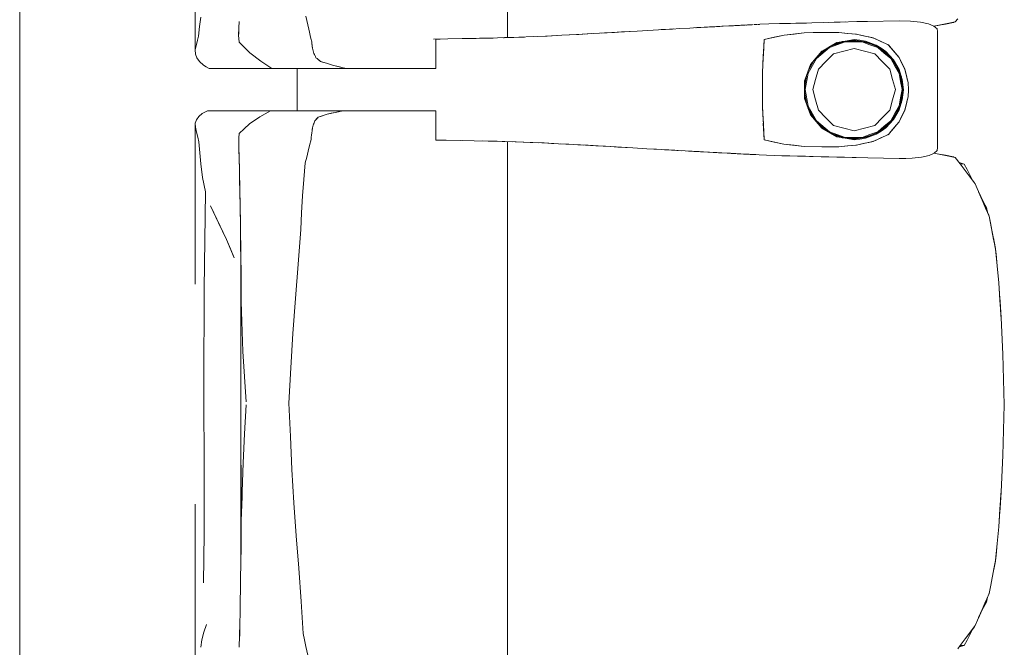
# Model space of a CAD drawing. Header units: millimetres. Extents: x -261 to 187, y -214 to 106.
# Tile 1013 of 1056: x -195.961 to -195.022, y 8.604 to 9.203. Entities that reach past the tile are written whole.
import ezdxf

# ---------------------------------------------------------------- set-up
doc = ezdxf.new("R2010")
doc.units = ezdxf.units.MM
doc.header["$LTSCALE"] = 0.005
doc.header["$MEASUREMENT"] = 0
doc.layers.add('IFC-Elemento de mobília-Contorno', color=9, linetype='Continuous', lineweight=5)
doc.layers.add('IFC-Laje-Contorno', color=9, linetype='Continuous', lineweight=5)

msp = doc.modelspace()

# ---------------------------------------------------------------- linework, layer by layer
at = {"layer": 'IFC-Elemento de mobília-Contorno', "lineweight": 5}
for p, q in [((-195.79342, 9.34193), (-195.79334, 9.17431)), ((-195.49556, 9.18591), (-195.49555, 9.22799)), ((-195.78918, 9.19636), (-195.78815, 9.20546)), ((-195.68781, 9.20631), (-195.68514, 9.19398)), ((-195.79021, 9.18726), (-195.78918, 9.19636)), ((-195.75192, 9.18824), (-195.75169, 9.19473)), ((-195.7519, 9.18948), (-195.75161, 9.19747)), ((-195.75169, 9.19473), (-195.75147, 9.2012)), ((-195.75161, 9.19747), (-195.75155, 9.19907)), ((-195.3315, 9.19443), (-195.32152, 9.19499)), ((-195.32152, 9.19499), (-195.3182, 9.19518)), ((-195.3182, 9.19518), (-195.29449, 9.19646)), ((-195.31628, 9.19528), (-195.31296, 9.19546)), ((-195.31506, 9.19535), (-195.31296, 9.19546)), ((-195.31481, 9.19536), (-195.31142, 9.19554)), ((-195.31432, 9.19539), (-195.31296, 9.19546)), ((-195.31296, 9.19546), (-195.30226, 9.19604)), ((-195.31296, 9.19546), (-195.31104, 9.19556)), ((-195.31142, 9.19554), (-195.30296, 9.196)), ((-195.31142, 9.19554), (-195.30804, 9.19573)), ((-195.30804, 9.19573), (-195.30296, 9.196)), ((-195.30804, 9.19573), (-195.30634, 9.19582)), ((-195.30804, 9.19573), (-195.30702, 9.19578)), ((-195.30634, 9.19582), (-195.30465, 9.19591)), ((-195.30465, 9.19591), (-195.30296, 9.196)), ((-195.30296, 9.196), (-195.29788, 9.19628)), ((-195.30296, 9.196), (-195.30127, 9.1961)), ((-195.30127, 9.1961), (-195.29788, 9.19628)), ((-195.29788, 9.19628), (-195.29449, 9.19646)), ((-195.29788, 9.19628), (-195.29619, 9.19637)), ((-195.29619, 9.19637), (-195.2928, 9.19655)), ((-195.29449, 9.19646), (-195.29111, 9.19665)), ((-195.29111, 9.19665), (-195.28974, 9.19672)), ((-195.28974, 9.19672), (-195.28425, 9.19701)), ((-195.28425, 9.19701), (-195.27877, 9.1973)), ((-195.28425, 9.19701), (-195.28151, 9.19715)), ((-195.28425, 9.19701), (-195.28288, 9.19708)), ((-195.2829, 9.19708), (-195.28186, 9.19714)), ((-195.28288, 9.19708), (-195.28151, 9.19715)), ((-195.28288, 9.19708), (-195.28186, 9.19714)), ((-195.28186, 9.19714), (-195.27978, 9.19725)), ((-195.28151, 9.19715), (-195.28014, 9.19723)), ((-195.28014, 9.19723), (-195.27877, 9.1973)), ((-195.27978, 9.19725), (-195.27772, 9.19736)), ((-195.27877, 9.1973), (-195.27601, 9.19745)), ((-195.27877, 9.1973), (-195.2774, 9.19737)), ((-195.27875, 9.1973), (-195.27772, 9.19736)), ((-195.27772, 9.19736), (-195.27601, 9.19745)), ((-195.27772, 9.19736), (-195.27604, 9.19745)), ((-195.27772, 9.19736), (-195.27603, 9.19745)), ((-195.2774, 9.19737), (-195.2726, 9.19763)), ((-195.2774, 9.19737), (-195.27328, 9.19759)), ((-195.2774, 9.19737), (-195.27601, 9.19745)), ((-195.27604, 9.19745), (-195.27466, 9.19752)), ((-195.27466, 9.19752), (-195.27328, 9.19759)), ((-195.27466, 9.19752), (-195.27417, 9.19754)), ((-195.2726, 9.19763), (-195.26917, 9.19781)), ((-195.27054, 9.19773), (-195.26917, 9.19781)), ((-195.26986, 9.19777), (-195.26917, 9.19781)), ((-195.26917, 9.19781), (-195.26242, 9.19815)), ((-195.26827, 9.19785), (-195.26737, 9.1979)), ((-195.26737, 9.1979), (-195.26647, 9.19794)), ((-195.26647, 9.19794), (-195.26557, 9.19799)), ((-195.26557, 9.19799), (-195.26467, 9.19804)), ((-195.26467, 9.19804), (-195.26377, 9.19809)), ((-195.26377, 9.19809), (-195.26287, 9.19813)), ((-195.26287, 9.19813), (-195.26242, 9.19815)), ((-195.26242, 9.19815), (-195.26197, 9.19818)), ((-195.26197, 9.19818), (-195.26107, 9.19822)), ((-195.26017, 9.19827), (-195.25792, 9.19838)), ((-195.26017, 9.19827), (-195.25837, 9.19837)), ((-195.26017, 9.19827), (-195.25927, 9.19832)), ((-195.26017, 9.19827), (-195.25972, 9.19829)), ((-195.25972, 9.19829), (-195.25927, 9.19832)), ((-195.25927, 9.19832), (-195.25792, 9.19838)), ((-195.25792, 9.19838), (-195.25766, 9.1984)), ((-195.25766, 9.1984), (-195.25747, 9.19841)), ((-195.25657, 9.19846), (-195.25477, 9.19855)), ((-195.25657, 9.19846), (-195.25522, 9.19853)), ((-195.25657, 9.19846), (-195.25612, 9.19848)), ((-195.25477, 9.19855), (-195.24615, 9.19899)), ((-195.24615, 9.19899), (-195.23592, 9.19922)), ((-195.23592, 9.19922), (-195.2257, 9.19945)), ((-195.2257, 9.19945), (-195.21036, 9.19978)), ((-195.2257, 9.19945), (-195.22058, 9.19956)), ((-195.22058, 9.19956), (-195.21036, 9.19978)), ((-195.22058, 9.19956), (-195.21547, 9.19967)), ((-195.21036, 9.19978), (-195.20524, 9.1999)), ((-195.20524, 9.1999), (-195.19451, 9.20019)), ((-195.19451, 9.20019), (-195.1783, 9.20064)), ((-195.18915, 9.20034), (-195.17834, 9.20064)), ((-195.18915, 9.20034), (-195.18378, 9.20049)), ((-195.18378, 9.20049), (-195.17305, 9.20079)), ((-195.17842, 9.20064), (-195.16232, 9.20109)), ((-195.17842, 9.20064), (-195.17305, 9.20079)), ((-195.16232, 9.20109), (-195.1522, 9.20131)), ((-195.1522, 9.20131), (-195.12182, 9.20199)), ((-195.12182, 9.20199), (-195.11101, 9.20164)), ((-195.11101, 9.20164), (-195.10158, 9.20066)), ((-195.10158, 9.20066), (-195.09402, 9.19905)), ((-195.09402, 9.19905), (-195.08869, 9.19688)), ((-195.08869, 9.19688), (-195.08405, 9.19776)), ((-195.08869, 9.19688), (-195.08579, 9.1943)), ((-195.08861, 9.1968), (-195.06992, 9.20014)), ((-195.08861, 9.1968), (-195.08559, 9.19734)), ((-195.08559, 9.19734), (-195.07776, 9.19874)), ((-195.08405, 9.19776), (-195.0762, 9.19927)), ((-195.07776, 9.19874), (-195.06992, 9.20014)), ((-195.0762, 9.19927), (-195.06835, 9.20077)), ((-195.06992, 9.20014), (-195.06961, 9.20053)), ((-195.06992, 9.20014), (-195.06963, 9.20052)), ((-195.06835, 9.20077), (-195.06599, 9.20393)), ((-195.79125, 9.18333), (-195.79021, 9.18726)), ((-195.75192, 9.18824), (-195.75134, 9.18153)), ((-195.7519, 9.18948), (-195.75188, 9.18921)), ((-195.68514, 9.19398), (-195.68441, 9.19095)), ((-195.68441, 9.19095), (-195.68367, 9.18792)), ((-195.68367, 9.18792), (-195.68294, 9.18488)), ((-195.5321, 9.18504), (-195.52214, 9.18524)), ((-195.52524, 9.18517), (-195.51171, 9.18543)), ((-195.52214, 9.18524), (-195.50917, 9.1855)), ((-195.51171, 9.18543), (-195.49821, 9.18582)), ((-195.49971, 9.18578), (-195.4792, 9.18645)), ((-195.4997, 9.18578), (-195.49094, 9.18607)), ((-195.49903, 9.1858), (-195.49874, 9.18581)), ((-195.49874, 9.18581), (-195.49094, 9.18607)), ((-195.49821, 9.18582), (-195.48472, 9.18622)), ((-195.49094, 9.18607), (-195.4792, 9.18645)), ((-195.49094, 9.18607), (-195.48314, 9.18632)), ((-195.48472, 9.18622), (-195.47115, 9.1868)), ((-195.48314, 9.18632), (-195.47932, 9.18645)), ((-195.47115, 9.1868), (-195.45759, 9.18737)), ((-195.46717, 9.18697), (-195.45935, 9.18733)), ((-195.46716, 9.18697), (-195.45935, 9.18733)), ((-195.45935, 9.18733), (-195.44826, 9.18786)), ((-195.45759, 9.18737), (-195.44361, 9.1881)), ((-195.44361, 9.1881), (-195.42964, 9.18883)), ((-195.43611, 9.18849), (-195.42736, 9.18897)), ((-195.42964, 9.18883), (-195.40786, 9.19006)), ((-195.42736, 9.18897), (-195.41936, 9.18941)), ((-195.42238, 9.18924), (-195.41512, 9.18965)), ((-195.41936, 9.18941), (-195.41512, 9.18965)), ((-195.40786, 9.19006), (-195.4006, 9.19047)), ((-195.40786, 9.19006), (-195.40312, 9.19033)), ((-195.40543, 9.1902), (-195.39489, 9.19081)), ((-195.40312, 9.19033), (-195.39489, 9.19081)), ((-195.4006, 9.19047), (-195.38626, 9.1913)), ((-195.4006, 9.19047), (-195.39343, 9.19088)), ((-195.39489, 9.19081), (-195.37842, 9.19176)), ((-195.39489, 9.19081), (-195.38665, 9.19128)), ((-195.39343, 9.19088), (-195.38626, 9.1913)), ((-195.38665, 9.19128), (-195.37842, 9.19176)), ((-195.38626, 9.1913), (-195.37909, 9.19172)), ((-195.37909, 9.19172), (-195.37193, 9.19214)), ((-195.37842, 9.19176), (-195.37193, 9.19214)), ((-195.37193, 9.19214), (-195.35159, 9.1933)), ((-195.35159, 9.1933), (-195.34481, 9.19369)), ((-195.349, 9.19345), (-195.34553, 9.19365)), ((-195.34688, 9.19357), (-195.34553, 9.19365)), ((-195.34553, 9.19365), (-195.33676, 9.19414)), ((-195.34553, 9.19365), (-195.33816, 9.19406)), ((-195.34481, 9.19369), (-195.33816, 9.19406)), ((-195.33816, 9.19406), (-195.3315, 9.19443)), ((-195.25054, 9.18421), (-195.23172, 9.18828)), ((-195.25054, 9.18421), (-195.24113, 9.18625)), ((-195.24113, 9.18625), (-195.23172, 9.18828)), ((-195.23172, 9.18828), (-195.21242, 9.19034)), ((-195.23172, 9.18828), (-195.22207, 9.18931)), ((-195.22207, 9.18931), (-195.21242, 9.19034)), ((-195.21242, 9.19034), (-195.19532, 9.19088)), ((-195.21242, 9.19034), (-195.20401, 9.19061)), ((-195.20401, 9.19061), (-195.19559, 9.19088)), ((-195.19564, 9.19088), (-195.18754, 9.19075)), ((-195.19559, 9.19088), (-195.19554, 9.19088)), ((-195.19532, 9.19088), (-195.1794, 9.19061)), ((-195.18754, 9.19075), (-195.17948, 9.19061)), ((-195.17948, 9.19061), (-195.17119, 9.18987)), ((-195.1794, 9.19061), (-195.17102, 9.18985)), ((-195.17119, 9.18987), (-195.1629, 9.18913)), ((-195.17102, 9.18985), (-195.16683, 9.18948)), ((-195.16683, 9.18948), (-195.16264, 9.18909)), ((-195.16345, 9.18918), (-195.16264, 9.18909)), ((-195.1629, 9.18913), (-195.14692, 9.18574)), ((-195.16264, 9.18909), (-195.15867, 9.18824)), ((-195.15867, 9.18824), (-195.15468, 9.18739)), ((-195.15471, 9.1874), (-195.15073, 9.18655)), ((-195.15073, 9.18655), (-195.14676, 9.18569)), ((-195.14722, 9.18581), (-195.14676, 9.18569)), ((-195.14692, 9.18574), (-195.1397, 9.1824)), ((-195.14676, 9.18569), (-195.14311, 9.18398)), ((-195.08579, 9.1943), (-195.0854, 9.19155)), ((-195.08542, 9.08096), (-195.0854, 9.19155)), ((-195.79334, 9.17431), (-195.79229, 9.17939)), ((-195.79229, 9.17939), (-195.79125, 9.18333)), ((-195.75134, 9.18153), (-195.7463, 9.17639)), ((-195.7463, 9.17639), (-195.74125, 9.17126)), ((-195.68294, 9.18488), (-195.68221, 9.18185)), ((-195.68221, 9.18185), (-195.68204, 9.18036)), ((-195.68204, 9.18036), (-195.68187, 9.17886)), ((-195.68204, 9.18036), (-195.68154, 9.17588)), ((-195.68187, 9.17886), (-195.6817, 9.17737)), ((-195.6817, 9.17737), (-195.68154, 9.17588)), ((-195.68154, 9.17588), (-195.6812, 9.17462)), ((-195.56619, 9.18451), (-195.53876, 9.18491)), ((-195.56375, 9.18431), (-195.56157, 9.18431)), ((-195.56375, 9.16951), (-195.56375, 9.18431)), ((-195.56157, 9.18431), (-195.55958, 9.18431)), ((-195.53876, 9.18491), (-195.52524, 9.18517)), ((-195.25193, 9.16023), (-195.25054, 9.18421)), ((-195.25193, 9.16023), (-195.251, 9.17622)), ((-195.25147, 9.16822), (-195.251, 9.17622)), ((-195.251, 9.17622), (-195.25054, 9.18421)), ((-195.20074, 9.16602), (-195.18842, 9.17632)), ((-195.19639, 9.17165), (-195.18792, 9.17742)), ((-195.19573, 9.17296), (-195.18849, 9.17709)), ((-195.18849, 9.17709), (-195.18125, 9.18122)), ((-195.18842, 9.17632), (-195.17334, 9.18179)), ((-195.18806, 9.17732), (-195.1745, 9.18224)), ((-195.18641, 9.17828), (-195.17622, 9.18205)), ((-195.18125, 9.18122), (-195.17306, 9.1826)), ((-195.17622, 9.18205), (-195.16486, 9.18332)), ((-195.17334, 9.18179), (-195.15732, 9.18179)), ((-195.17306, 9.1826), (-195.16486, 9.18398)), ((-195.17123, 9.18261), (-195.15981, 9.1826)), ((-195.16486, 9.18398), (-195.15943, 9.1833)), ((-195.16486, 9.18332), (-195.15277, 9.18161)), ((-195.15943, 9.1833), (-195.154, 9.18262)), ((-195.15732, 9.18179), (-195.14978, 9.17905)), ((-195.15551, 9.182), (-195.14951, 9.17982)), ((-195.154, 9.18262), (-195.14887, 9.18071)), ((-195.15277, 9.18161), (-195.14152, 9.17685)), ((-195.14978, 9.17905), (-195.14225, 9.17631)), ((-195.14951, 9.17982), (-195.14259, 9.1773)), ((-195.14887, 9.18071), (-195.14375, 9.1788)), ((-195.14375, 9.1788), (-195.1392, 9.17577)), ((-195.14311, 9.18398), (-195.13947, 9.18227)), ((-195.14225, 9.17631), (-195.13608, 9.17116)), ((-195.14173, 9.17694), (-195.13557, 9.17178)), ((-195.14152, 9.17685), (-195.13187, 9.16935)), ((-195.1397, 9.1824), (-195.13248, 9.17906)), ((-195.13947, 9.18227), (-195.13219, 9.17886)), ((-195.13278, 9.1792), (-195.13219, 9.17886)), ((-195.13248, 9.17906), (-195.12981, 9.17601)), ((-195.13219, 9.17886), (-195.1296, 9.17585)), ((-195.12981, 9.17601), (-195.12182, 9.16685)), ((-195.1296, 9.17585), (-195.12701, 9.17285)), ((-195.79334, 9.17431), (-195.79319, 9.17021)), ((-195.79319, 9.17021), (-195.79182, 9.16648)), ((-195.79182, 9.16648), (-195.78933, 9.16293)), ((-195.74125, 9.17126), (-195.73071, 9.16342)), ((-195.6812, 9.17462), (-195.68051, 9.1721)), ((-195.68051, 9.1721), (-195.68017, 9.17085)), ((-195.68017, 9.17085), (-195.67968, 9.16982)), ((-195.67968, 9.16982), (-195.6792, 9.16879)), ((-195.67968, 9.16982), (-195.67871, 9.16776)), ((-195.67871, 9.16776), (-195.67822, 9.16674)), ((-195.67822, 9.16674), (-195.67711, 9.16584)), ((-195.56375, 9.15626), (-195.56375, 9.16951)), ((-195.25193, 9.16023), (-195.25147, 9.16822)), ((-195.25147, 9.16822), (-195.25146, 9.16826)), ((-195.20647, 9.16023), (-195.19573, 9.17296)), ((-195.20401, 9.16313), (-195.19639, 9.17165)), ((-195.19966, 9.16799), (-195.19046, 9.17569)), ((-195.19174, 9.16309), (-195.18454, 9.1703)), ((-195.18454, 9.1703), (-195.1747, 9.17293)), ((-195.1747, 9.17293), (-195.16486, 9.17557)), ((-195.16486, 9.17557), (-195.15503, 9.17293)), ((-195.15503, 9.17293), (-195.14519, 9.1703)), ((-195.14519, 9.1703), (-195.13799, 9.16309)), ((-195.1392, 9.17577), (-195.13466, 9.17274)), ((-195.13608, 9.17116), (-195.12992, 9.166)), ((-195.13557, 9.17178), (-195.13046, 9.16751)), ((-195.13466, 9.17274), (-195.12722, 9.16477)), ((-195.13187, 9.16935), (-195.12447, 9.15963)), ((-195.12701, 9.17285), (-195.12441, 9.16985)), ((-195.12441, 9.16985), (-195.12182, 9.16685)), ((-195.12182, 9.16685), (-195.12047, 9.16403)), ((-195.12182, 9.16685), (-195.12052, 9.16416)), ((-195.78933, 9.16293), (-195.78549, 9.15953)), ((-195.78549, 9.15953), (-195.78284, 9.1579)), ((-195.78284, 9.1579), (-195.78017, 9.15626)), ((-195.73071, 9.16342), (-195.7202, 9.15626)), ((-195.67711, 9.16584), (-195.676, 9.16494)), ((-195.676, 9.16494), (-195.6749, 9.16404)), ((-195.676, 9.16494), (-195.67379, 9.16315)), ((-195.6749, 9.16404), (-195.67379, 9.16315)), ((-195.67379, 9.16315), (-195.67094, 9.16227)), ((-195.67379, 9.16315), (-195.66809, 9.16139)), ((-195.66809, 9.16139), (-195.66524, 9.16051)), ((-195.66524, 9.16051), (-195.66239, 9.15963)), ((-195.66239, 9.15963), (-195.65225, 9.1571)), ((-195.66239, 9.15963), (-195.65563, 9.15794)), ((-195.65563, 9.15794), (-195.65225, 9.1571)), ((-195.65225, 9.1571), (-195.64887, 9.15626)), ((-195.25239, 9.15223), (-195.25193, 9.16023)), ((-195.20934, 9.15239), (-195.20647, 9.16023)), ((-195.20892, 9.15354), (-195.20218, 9.16517)), ((-195.2088, 9.15208), (-195.20074, 9.16602)), ((-195.20855, 9.15455), (-195.20398, 9.16319)), ((-195.19894, 9.15589), (-195.19174, 9.16309)), ((-195.13799, 9.16309), (-195.13079, 9.15589)), ((-195.12992, 9.166), (-195.1259, 9.15904)), ((-195.12795, 9.16419), (-195.1252, 9.15945)), ((-195.12722, 9.16477), (-195.12182, 9.15537)), ((-195.1259, 9.15904), (-195.12187, 9.15208)), ((-195.1252, 9.15945), (-195.12243, 9.15466)), ((-195.12447, 9.15963), (-195.11983, 9.14833)), ((-195.12052, 9.16416), (-195.11921, 9.16146)), ((-195.12047, 9.16403), (-195.11641, 9.15555)), ((-195.12047, 9.16403), (-195.11912, 9.1612)), ((-195.11921, 9.16146), (-195.11791, 9.15877)), ((-195.11912, 9.1612), (-195.11776, 9.15838)), ((-195.11791, 9.15877), (-195.11661, 9.15608)), ((-195.11776, 9.15838), (-195.11641, 9.15555)), ((-195.78017, 9.15626), (-195.7202, 9.15626)), ((-195.7202, 9.15626), (-195.67893, 9.15626)), ((-195.69598, 9.11618), (-195.69598, 9.15626)), ((-195.67893, 9.15626), (-195.64887, 9.15626)), ((-195.64887, 9.15626), (-195.64689, 9.15626)), ((-195.64689, 9.15626), (-195.64494, 9.15626)), ((-195.64494, 9.15626), (-195.643, 9.15626)), ((-195.643, 9.15626), (-195.64108, 9.15626)), ((-195.64108, 9.15626), (-195.63917, 9.15626)), ((-195.63917, 9.15626), (-195.63725, 9.15626)), ((-195.63725, 9.15626), (-195.63531, 9.15626)), ((-195.63531, 9.15626), (-195.63336, 9.15626)), ((-195.63336, 9.15626), (-195.63138, 9.15626)), ((-195.63138, 9.15626), (-195.62937, 9.15626)), ((-195.62937, 9.15626), (-195.62732, 9.15626)), ((-195.62732, 9.15626), (-195.62521, 9.15626)), ((-195.62521, 9.15626), (-195.62305, 9.15626)), ((-195.62305, 9.15626), (-195.62087, 9.15626)), ((-195.62087, 9.15626), (-195.61867, 9.15626)), ((-195.61867, 9.15626), (-195.61649, 9.15626)), ((-195.61649, 9.15626), (-195.61433, 9.15626)), ((-195.61433, 9.15626), (-195.61223, 9.15626)), ((-195.61223, 9.15626), (-195.6102, 9.15626)), ((-195.6102, 9.15626), (-195.60825, 9.15626)), ((-195.60825, 9.15626), (-195.60642, 9.15626)), ((-195.60642, 9.15626), (-195.60469, 9.15626)), ((-195.60469, 9.15626), (-195.60303, 9.15626)), ((-195.60303, 9.15626), (-195.60141, 9.15626)), ((-195.60141, 9.15626), (-195.59979, 9.15626)), ((-195.59979, 9.15626), (-195.59814, 9.15626)), ((-195.59814, 9.15626), (-195.59642, 9.15626)), ((-195.59642, 9.15626), (-195.59461, 9.15626)), ((-195.59461, 9.15626), (-195.59266, 9.15626)), ((-195.59266, 9.15626), (-195.59059, 9.15626)), ((-195.59059, 9.15626), (-195.5884, 9.15626)), ((-195.5884, 9.15626), (-195.58612, 9.15626)), ((-195.58612, 9.15626), (-195.58374, 9.15626)), ((-195.58374, 9.15626), (-195.58129, 9.15626)), ((-195.58129, 9.15626), (-195.57878, 9.15626)), ((-195.57878, 9.15626), (-195.57622, 9.15626)), ((-195.57622, 9.15626), (-195.57364, 9.15626)), ((-195.57364, 9.15626), (-195.57106, 9.15626)), ((-195.57106, 9.15626), (-195.56853, 9.15626)), ((-195.56853, 9.15626), (-195.56608, 9.15626)), ((-195.56608, 9.15626), (-195.56375, 9.15626)), ((-195.25239, 9.13622), (-195.25239, 9.15223)), ((-195.2122, 9.14455), (-195.20934, 9.15239)), ((-195.2121, 9.13816), (-195.20983, 9.15104)), ((-195.2121, 9.14193), (-195.20988, 9.1509)), ((-195.21161, 9.13622), (-195.2088, 9.15208)), ((-195.20158, 9.14606), (-195.19894, 9.15589)), ((-195.13079, 9.15589), (-195.12815, 9.14606)), ((-195.12187, 9.15208), (-195.12047, 9.14415)), ((-195.12182, 9.15537), (-195.11889, 9.14601)), ((-195.12081, 9.15073), (-195.11967, 9.14429)), ((-195.11983, 9.14833), (-195.11824, 9.13622)), ((-195.11661, 9.15608), (-195.11502, 9.1496)), ((-195.11641, 9.15555), (-195.11492, 9.14933)), ((-195.1152, 9.15031), (-195.11492, 9.14933)), ((-195.11502, 9.1496), (-195.11423, 9.14635)), ((-195.115, 9.14959), (-195.1145, 9.14751)), ((-195.11492, 9.14933), (-195.11344, 9.14311)), ((-195.2122, 9.14455), (-195.2122, 9.12787)), ((-195.2121, 9.13051), (-195.2121, 9.14193)), ((-195.20421, 9.13622), (-195.20158, 9.14606)), ((-195.12815, 9.14606), (-195.12552, 9.13622)), ((-195.12047, 9.14415), (-195.11907, 9.13622)), ((-195.11967, 9.14429), (-195.11825, 9.13622)), ((-195.11889, 9.14601), (-195.11789, 9.13621)), ((-195.1145, 9.14751), (-195.11344, 9.14311)), ((-195.11423, 9.14635), (-195.11344, 9.14311)), ((-195.11344, 9.14311), (-195.11286, 9.13621)), ((-195.25239, 9.1202), (-195.25239, 9.13622)), ((-195.2121, 9.13428), (-195.20982, 9.12138)), ((-195.2121, 9.13051), (-195.20988, 9.12153)), ((-195.21161, 9.13622), (-195.2088, 9.12036)), ((-195.20421, 9.13622), (-195.20158, 9.12638)), ((-195.12815, 9.12638), (-195.12552, 9.13622)), ((-195.12081, 9.12171), (-195.1193, 9.13025)), ((-195.12047, 9.12829), (-195.11907, 9.13622)), ((-195.11983, 9.12411), (-195.11824, 9.13622)), ((-195.1193, 9.13025), (-195.11825, 9.13622)), ((-195.11889, 9.12641), (-195.11789, 9.13621)), ((-195.11492, 9.12311), (-195.11344, 9.12933)), ((-195.1145, 9.12493), (-195.11344, 9.12933)), ((-195.11423, 9.12609), (-195.11344, 9.12933)), ((-195.11344, 9.12933), (-195.11286, 9.13621)), ((-195.25239, 9.1202), (-195.251, 9.09622)), ((-195.25239, 9.1202), (-195.25193, 9.1122)), ((-195.2122, 9.12787), (-195.20647, 9.11221)), ((-195.2088, 9.12036), (-195.20074, 9.10642)), ((-195.20158, 9.12638), (-195.19894, 9.11654)), ((-195.13079, 9.11654), (-195.12815, 9.12638)), ((-195.1259, 9.1134), (-195.12187, 9.12036)), ((-195.12447, 9.11281), (-195.11983, 9.12411)), ((-195.12187, 9.12036), (-195.12047, 9.12829)), ((-195.12182, 9.11707), (-195.11889, 9.12641)), ((-195.11661, 9.11636), (-195.11502, 9.12285)), ((-195.11641, 9.11689), (-195.11492, 9.12311)), ((-195.11519, 9.12213), (-195.11492, 9.12311)), ((-195.11502, 9.12285), (-195.11423, 9.12609)), ((-195.11499, 9.12288), (-195.1145, 9.12493)), ((-195.79218, 9.10749), (-195.79, 9.11052)), ((-195.79, 9.11052), (-195.7866, 9.11339)), ((-195.7866, 9.11339), (-195.78173, 9.11618)), ((-195.78173, 9.11618), (-195.72148, 9.11618)), ((-195.74174, 9.10358), (-195.73159, 9.11024)), ((-195.73159, 9.11024), (-195.72148, 9.11618)), ((-195.72148, 9.11618), (-195.65233, 9.11618)), ((-195.70623, 9.11618), (-195.69598, 9.11618)), ((-195.67614, 9.11), (-195.66736, 9.11285)), ((-195.67614, 9.11), (-195.67394, 9.11072)), ((-195.67394, 9.11072), (-195.66956, 9.11214)), ((-195.66956, 9.11214), (-195.66736, 9.11285)), ((-195.66736, 9.11285), (-195.65233, 9.11618)), ((-195.66736, 9.11285), (-195.65984, 9.11451)), ((-195.66736, 9.11285), (-195.6636, 9.11368)), ((-195.6636, 9.11368), (-195.65984, 9.11451)), ((-195.65984, 9.11451), (-195.65233, 9.11618)), ((-195.65984, 9.11451), (-195.65609, 9.11535)), ((-195.65609, 9.11535), (-195.65233, 9.11618)), ((-195.65402, 9.11618), (-195.65101, 9.11618)), ((-195.65233, 9.11618), (-195.65035, 9.11618)), ((-195.65101, 9.11618), (-195.6482, 9.11618)), ((-195.65035, 9.11618), (-195.64838, 9.11618)), ((-195.64838, 9.11618), (-195.64642, 9.11618)), ((-195.64642, 9.11618), (-195.64448, 9.11618)), ((-195.64448, 9.11618), (-195.64257, 9.11618)), ((-195.64257, 9.11618), (-195.64066, 9.11618)), ((-195.64066, 9.11618), (-195.63876, 9.11618)), ((-195.63876, 9.11618), (-195.63685, 9.11618)), ((-195.63685, 9.11618), (-195.63493, 9.11618)), ((-195.63493, 9.11618), (-195.63299, 9.11618)), ((-195.63299, 9.11618), (-195.63102, 9.11618)), ((-195.63102, 9.11618), (-195.62902, 9.11618)), ((-195.62902, 9.11618), (-195.62697, 9.11618)), ((-195.62697, 9.11618), (-195.62487, 9.11618)), ((-195.62487, 9.11618), (-195.62272, 9.11618)), ((-195.62272, 9.11618), (-195.62055, 9.11618)), ((-195.62055, 9.11618), (-195.61837, 9.11618)), ((-195.61837, 9.11618), (-195.6162, 9.11618)), ((-195.6162, 9.11618), (-195.61407, 9.11618)), ((-195.61407, 9.11618), (-195.61199, 9.11618)), ((-195.61199, 9.11618), (-195.60998, 9.11618)), ((-195.60998, 9.11618), (-195.60806, 9.11618)), ((-195.60806, 9.11618), (-195.60626, 9.11618)), ((-195.60626, 9.11618), (-195.60455, 9.11618)), ((-195.60455, 9.11618), (-195.6029, 9.11618)), ((-195.6029, 9.11618), (-195.60129, 9.11618)), ((-195.60129, 9.11618), (-195.59968, 9.11618)), ((-195.59968, 9.11618), (-195.59804, 9.11618)), ((-195.59804, 9.11618), (-195.59633, 9.11618)), ((-195.59633, 9.11618), (-195.59452, 9.11618)), ((-195.59452, 9.11618), (-195.59259, 9.11618)), ((-195.59259, 9.11618), (-195.59053, 9.11618)), ((-195.59053, 9.11618), (-195.58836, 9.11618)), ((-195.58836, 9.11618), (-195.58608, 9.11618)), ((-195.58608, 9.11618), (-195.58372, 9.11618)), ((-195.58372, 9.11618), (-195.58129, 9.11618)), ((-195.58129, 9.11618), (-195.5788, 9.11618)), ((-195.5788, 9.11618), (-195.57626, 9.11618)), ((-195.57626, 9.11618), (-195.5737, 9.11618)), ((-195.5737, 9.11618), (-195.57114, 9.11618)), ((-195.57114, 9.11618), (-195.56862, 9.11618)), ((-195.56862, 9.11618), (-195.56618, 9.11618)), ((-195.56618, 9.11618), (-195.56386, 9.11618)), ((-195.56386, 9.10293), (-195.56386, 9.11618)), ((-195.25193, 9.1122), (-195.25146, 9.10404)), ((-195.20892, 9.11891), (-195.20217, 9.10726)), ((-195.20855, 9.11789), (-195.20401, 9.10931)), ((-195.20647, 9.11221), (-195.20109, 9.10584)), ((-195.19894, 9.11654), (-195.19174, 9.10934)), ((-195.13799, 9.10934), (-195.13079, 9.11654)), ((-195.13187, 9.10309), (-195.12447, 9.11281)), ((-195.12992, 9.10644), (-195.1259, 9.1134)), ((-195.12795, 9.10824), (-195.1252, 9.11299)), ((-195.12722, 9.10766), (-195.12182, 9.11707)), ((-195.1252, 9.11299), (-195.12243, 9.11778)), ((-195.12052, 9.10828), (-195.11921, 9.11097)), ((-195.12047, 9.10841), (-195.11641, 9.11689)), ((-195.12047, 9.10841), (-195.11912, 9.11124)), ((-195.11921, 9.11097), (-195.11791, 9.11367)), ((-195.11912, 9.11124), (-195.11776, 9.11406)), ((-195.11791, 9.11367), (-195.11661, 9.11636)), ((-195.11776, 9.11406), (-195.11641, 9.11689)), ((-195.79343, 8.95073), (-195.79333, 9.10417)), ((-195.79333, 9.10417), (-195.79218, 9.10749)), ((-195.79333, 9.10417), (-195.79325, 9.10046)), ((-195.74654, 9.09895), (-195.74174, 9.10358)), ((-195.68141, 9.09973), (-195.68086, 9.10238)), ((-195.68141, 9.09973), (-195.68114, 9.10105)), ((-195.68114, 9.10105), (-195.68086, 9.10238)), ((-195.68086, 9.10238), (-195.67956, 9.10544)), ((-195.68086, 9.10238), (-195.68043, 9.1034)), ((-195.68043, 9.1034), (-195.68, 9.10442)), ((-195.67956, 9.10544), (-195.67913, 9.10647)), ((-195.67913, 9.10647), (-195.67838, 9.10735)), ((-195.67838, 9.10735), (-195.67614, 9.11)), ((-195.67838, 9.10735), (-195.67763, 9.10824)), ((-195.67763, 9.10824), (-195.67614, 9.11)), ((-195.67763, 9.10824), (-195.67688, 9.10912)), ((-195.67688, 9.10912), (-195.67614, 9.11)), ((-195.56386, 9.08813), (-195.56386, 9.10293)), ((-195.25147, 9.10421), (-195.25054, 9.08822)), ((-195.25147, 9.10421), (-195.251, 9.09622)), ((-195.25147, 9.10421), (-195.25146, 9.10404)), ((-195.20401, 9.10931), (-195.19639, 9.10079)), ((-195.20109, 9.10584), (-195.19571, 9.09947)), ((-195.20074, 9.10642), (-195.18842, 9.09612)), ((-195.19966, 9.10445), (-195.19049, 9.09677)), ((-195.19639, 9.10079), (-195.18789, 9.095)), ((-195.19174, 9.10934), (-195.18454, 9.10214)), ((-195.18454, 9.10214), (-195.1747, 9.0995)), ((-195.15503, 9.0995), (-195.14519, 9.10214)), ((-195.14519, 9.10214), (-195.13799, 9.10934)), ((-195.14225, 9.09612), (-195.13608, 9.10129)), ((-195.14152, 9.09559), (-195.13187, 9.10309)), ((-195.13608, 9.10129), (-195.12992, 9.10644)), ((-195.13557, 9.10066), (-195.13046, 9.10493)), ((-195.13466, 9.0997), (-195.12722, 9.10766)), ((-195.12981, 9.09643), (-195.12449, 9.10254)), ((-195.12701, 9.09959), (-195.12441, 9.10259)), ((-195.12449, 9.10254), (-195.12182, 9.10559)), ((-195.12441, 9.10259), (-195.12182, 9.10559)), ((-195.12182, 9.10559), (-195.12047, 9.10841)), ((-195.12182, 9.10559), (-195.12052, 9.10828)), ((-195.79325, 9.10046), (-195.79204, 9.09561)), ((-195.79204, 9.09561), (-195.79098, 9.09103)), ((-195.75163, 9.09042), (-195.75134, 9.09433)), ((-195.75163, 9.09034), (-195.75134, 9.09433)), ((-195.75134, 9.09433), (-195.74654, 9.09895)), ((-195.68263, 9.09076), (-195.6824, 9.09286)), ((-195.6824, 9.09286), (-195.68218, 9.09497)), ((-195.68218, 9.09497), (-195.68196, 9.09707)), ((-195.68196, 9.09707), (-195.68141, 9.09973)), ((-195.68196, 9.09707), (-195.68169, 9.09839)), ((-195.68169, 9.09839), (-195.68141, 9.09973)), ((-195.251, 9.09622), (-195.25054, 9.08822)), ((-195.19571, 9.09947), (-195.18125, 9.09122)), ((-195.18842, 9.09612), (-195.17334, 9.09065)), ((-195.18813, 9.09514), (-195.1745, 9.0902)), ((-195.18642, 9.09416), (-195.17622, 9.09039)), ((-195.1747, 9.0995), (-195.16486, 9.09687)), ((-195.16486, 9.09687), (-195.15503, 9.0995)), ((-195.15732, 9.09065), (-195.14978, 9.09339)), ((-195.15551, 9.09044), (-195.14951, 9.09262)), ((-195.154, 9.08982), (-195.14887, 9.09173)), ((-195.15277, 9.09083), (-195.14152, 9.09559)), ((-195.14978, 9.09339), (-195.14225, 9.09612)), ((-195.14951, 9.09262), (-195.14265, 9.09511)), ((-195.14887, 9.09173), (-195.14375, 9.09364)), ((-195.14375, 9.09364), (-195.1392, 9.09667)), ((-195.14172, 9.0955), (-195.13557, 9.10066)), ((-195.1397, 9.09004), (-195.13248, 9.09338)), ((-195.13947, 9.09017), (-195.13219, 9.09359)), ((-195.1392, 9.09667), (-195.13466, 9.0997)), ((-195.13282, 9.09322), (-195.13241, 9.09346)), ((-195.13248, 9.09338), (-195.13238, 9.0935)), ((-195.13248, 9.09338), (-195.13238, 9.0935)), ((-195.13219, 9.09359), (-195.1296, 9.09658)), ((-195.13117, 9.09488), (-195.12981, 9.09643)), ((-195.1296, 9.09658), (-195.12701, 9.09959)), ((-195.79098, 9.09103), (-195.78991, 9.08646)), ((-195.78991, 9.08646), (-195.78815, 9.06551)), ((-195.78991, 9.08646), (-195.78903, 9.07599)), ((-195.75191, 9.0865), (-195.75163, 9.09042)), ((-195.75191, 9.08635), (-195.75163, 9.09034)), ((-195.75191, 9.08635), (-195.75168, 9.07831)), ((-195.68562, 9.07748), (-195.68424, 9.08307)), ((-195.68424, 9.08307), (-195.68285, 9.08866)), ((-195.68285, 9.08866), (-195.68263, 9.09076)), ((-195.56386, 9.08813), (-195.56167, 9.08813)), ((-195.56386, 9.08807), (-195.55407, 9.08793)), ((-195.56167, 9.08813), (-195.55968, 9.08813)), ((-195.55407, 9.08793), (-195.54049, 9.08773)), ((-195.54049, 9.08773), (-195.52716, 9.08748)), ((-195.53867, 9.08768), (-195.52716, 9.08748)), ((-195.52716, 9.08748), (-195.51384, 9.08723)), ((-195.51968, 9.08734), (-195.50543, 9.08696)), ((-195.51384, 9.08723), (-195.50056, 9.08685)), ((-195.50543, 9.08696), (-195.49058, 9.08657)), ((-195.50056, 9.08685), (-195.48729, 9.08647)), ((-195.49556, 9.08671), (-195.49555, 9.05387)), ((-195.48816, 9.0865), (-195.47138, 9.08579)), ((-195.48816, 9.0865), (-195.46576, 9.08555)), ((-195.48729, 9.08647), (-195.47388, 9.08591)), ((-195.47388, 9.08591), (-195.46048, 9.08536)), ((-195.47138, 9.08579), (-195.46283, 9.08542)), ((-195.46283, 9.08542), (-195.45658, 9.08516)), ((-195.46048, 9.08536), (-195.4467, 9.08465)), ((-195.46048, 9.08536), (-195.45359, 9.085)), ((-195.45359, 9.085), (-195.4467, 9.08465)), ((-195.4467, 9.08465), (-195.43291, 9.08394)), ((-195.4446, 9.08454), (-195.43694, 9.08413)), ((-195.43981, 9.0843), (-195.43291, 9.08394)), ((-195.43694, 9.08413), (-195.42828, 9.08366)), ((-195.43291, 9.08394), (-195.42578, 9.08354)), ((-195.42828, 9.08366), (-195.42292, 9.08338)), ((-195.42578, 9.08354), (-195.4115, 9.08273)), ((-195.42578, 9.08354), (-195.41864, 9.08314)), ((-195.41864, 9.08314), (-195.40436, 9.08233)), ((-195.41864, 9.08314), (-195.4115, 9.08273)), ((-195.41864, 9.08314), (-195.41079, 9.08269)), ((-195.41079, 9.08269), (-195.40196, 9.08218)), ((-195.40436, 9.08233), (-195.39724, 9.08192)), ((-195.40196, 9.08218), (-195.39313, 9.08168)), ((-195.39724, 9.08192), (-195.39013, 9.08151)), ((-195.39724, 9.08192), (-195.37589, 9.08068)), ((-195.25054, 9.08822), (-195.23177, 9.08416)), ((-195.25054, 9.08822), (-195.24115, 9.08619)), ((-195.24115, 9.08619), (-195.23177, 9.08416)), ((-195.23177, 9.08416), (-195.21242, 9.0821)), ((-195.23177, 9.08416), (-195.2221, 9.08314)), ((-195.2221, 9.08314), (-195.21242, 9.0821)), ((-195.21242, 9.0821), (-195.19532, 9.08156)), ((-195.21242, 9.0821), (-195.19559, 9.08156)), ((-195.18125, 9.09122), (-195.17303, 9.08983)), ((-195.17948, 9.08182), (-195.17119, 9.08257)), ((-195.1794, 9.08183), (-195.17102, 9.08259)), ((-195.17622, 9.09039), (-195.16486, 9.08912)), ((-195.17334, 9.09065), (-195.15732, 9.09065)), ((-195.17306, 9.08984), (-195.16486, 9.08846)), ((-195.17124, 9.08983), (-195.1598, 9.08983)), ((-195.17119, 9.08257), (-195.1629, 9.08331)), ((-195.17102, 9.08259), (-195.16683, 9.08296)), ((-195.16683, 9.08296), (-195.16264, 9.08334)), ((-195.16486, 9.08912), (-195.15277, 9.09083)), ((-195.16486, 9.08846), (-195.15943, 9.08914)), ((-195.16322, 9.08328), (-195.16284, 9.08332)), ((-195.1629, 9.08331), (-195.14692, 9.0867)), ((-195.16264, 9.08334), (-195.15867, 9.08419)), ((-195.15943, 9.08914), (-195.154, 9.08982)), ((-195.15867, 9.08419), (-195.15466, 9.08505)), ((-195.1547, 9.08504), (-195.15073, 9.0859)), ((-195.15073, 9.0859), (-195.14676, 9.08675)), ((-195.14721, 9.08663), (-195.14676, 9.08675)), ((-195.14692, 9.0867), (-195.1397, 9.09004)), ((-195.14676, 9.08675), (-195.14311, 9.08845)), ((-195.14311, 9.08845), (-195.13947, 9.09017)), ((-195.78903, 9.07599), (-195.78815, 9.06551)), ((-195.75172, 9.07985), (-195.75169, 9.0787)), ((-195.75169, 9.0787), (-195.75146, 9.07091)), ((-195.75168, 9.07831), (-195.75157, 9.07463)), ((-195.75155, 9.07406), (-195.75144, 9.07028)), ((-195.68701, 9.07189), (-195.68562, 9.07748)), ((-195.39313, 9.08168), (-195.38979, 9.08149)), ((-195.39013, 9.08151), (-195.38301, 9.08109)), ((-195.39013, 9.08151), (-195.37589, 9.08068)), ((-195.38301, 9.08109), (-195.37589, 9.08068)), ((-195.37589, 9.08068), (-195.36245, 9.07991)), ((-195.36245, 9.07991), (-195.349, 9.07913)), ((-195.35577, 9.07952), (-195.35328, 9.07938)), ((-195.35573, 9.07952), (-195.349, 9.07913)), ((-195.35559, 9.07951), (-195.35328, 9.07938)), ((-195.35441, 9.07944), (-195.35328, 9.07938)), ((-195.35328, 9.07938), (-195.34885, 9.07912)), ((-195.349, 9.07913), (-195.34573, 9.07895)), ((-195.34885, 9.07912), (-195.34573, 9.07895)), ((-195.34573, 9.07895), (-195.34245, 9.07877)), ((-195.34328, 9.07881), (-195.34174, 9.07873)), ((-195.34245, 9.07877), (-195.33918, 9.07858)), ((-195.33918, 9.07858), (-195.32935, 9.07803)), ((-195.33918, 9.07858), (-195.32607, 9.07785)), ((-195.33918, 9.07858), (-195.3359, 9.0784)), ((-195.3359, 9.0784), (-195.33262, 9.07821)), ((-195.33262, 9.07821), (-195.32935, 9.07803)), ((-195.32607, 9.07785), (-195.3228, 9.07767)), ((-195.3228, 9.07767), (-195.31944, 9.07748)), ((-195.31944, 9.07748), (-195.31609, 9.0773)), ((-195.31764, 9.07738), (-195.31572, 9.07728)), ((-195.31705, 9.07735), (-195.31572, 9.07728)), ((-195.31609, 9.0773), (-195.31273, 9.07711)), ((-195.31572, 9.07728), (-195.31351, 9.07715)), ((-195.31351, 9.07715), (-195.31138, 9.07704)), ((-195.31273, 9.07711), (-195.30938, 9.07693)), ((-195.31273, 9.07711), (-195.31128, 9.07704)), ((-195.31128, 9.07704), (-195.30938, 9.07693)), ((-195.31106, 9.07702), (-195.30904, 9.07691)), ((-195.30938, 9.07693), (-195.30877, 9.0769)), ((-195.30938, 9.07693), (-195.30434, 9.07666)), ((-195.30904, 9.07691), (-195.30841, 9.07688)), ((-195.30434, 9.07666), (-195.30267, 9.07657)), ((-195.30267, 9.07657), (-195.29931, 9.07638)), ((-195.29931, 9.07638), (-195.29596, 9.0762)), ((-195.29596, 9.0762), (-195.29431, 9.07612)), ((-195.29431, 9.07612), (-195.29101, 9.07594)), ((-195.29101, 9.07594), (-195.28606, 9.07568)), ((-195.28606, 9.07568), (-195.28276, 9.0755)), ((-195.28606, 9.07568), (-195.28441, 9.07559)), ((-195.28441, 9.07559), (-195.28276, 9.0755)), ((-195.28276, 9.0755), (-195.28111, 9.07542)), ((-195.28276, 9.0755), (-195.27286, 9.07498)), ((-195.2822, 9.07547), (-195.28108, 9.07541)), ((-195.28111, 9.07542), (-195.27946, 9.07533)), ((-195.27996, 9.07535), (-195.27884, 9.07529)), ((-195.27946, 9.07533), (-195.27781, 9.07524)), ((-195.27884, 9.07529), (-195.27773, 9.07523)), ((-195.27781, 9.07524), (-195.27616, 9.07515)), ((-195.27651, 9.07517), (-195.2753, 9.0751)), ((-195.27616, 9.07515), (-195.27534, 9.07511)), ((-195.27616, 9.07515), (-195.27286, 9.07498)), ((-195.27534, 9.07511), (-195.27452, 9.07506)), ((-195.27534, 9.07511), (-195.27286, 9.07498)), ((-195.2753, 9.0751), (-195.27424, 9.07505)), ((-195.2753, 9.0751), (-195.27476, 9.07507)), ((-195.27452, 9.07506), (-195.2745, 9.07506)), ((-195.27452, 9.07506), (-195.27286, 9.07498)), ((-195.27286, 9.07498), (-195.27039, 9.07484)), ((-195.27039, 9.07484), (-195.26957, 9.0748)), ((-195.26957, 9.0748), (-195.26679, 9.07466)), ((-195.26679, 9.07466), (-195.2661, 9.07462)), ((-195.26679, 9.07466), (-195.26124, 9.07437)), ((-195.2661, 9.07462), (-195.2654, 9.07459)), ((-195.26471, 9.07456), (-195.26263, 9.07445)), ((-195.26471, 9.07456), (-195.26402, 9.07452)), ((-195.26402, 9.07452), (-195.26333, 9.07448)), ((-195.26333, 9.07448), (-195.26124, 9.07437)), ((-195.26263, 9.07445), (-195.26194, 9.07441)), ((-195.26194, 9.07441), (-195.26124, 9.07437)), ((-195.26124, 9.07437), (-195.25986, 9.07431)), ((-195.26124, 9.07437), (-195.26055, 9.07434)), ((-195.25986, 9.07431), (-195.25847, 9.07423)), ((-195.25847, 9.07423), (-195.25539, 9.07408)), ((-195.25539, 9.07408), (-195.2483, 9.07371)), ((-195.2483, 9.07371), (-195.24121, 9.07335)), ((-195.24121, 9.07335), (-195.23375, 9.07317)), ((-195.23375, 9.07317), (-195.22628, 9.07299)), ((-195.22628, 9.07299), (-195.21882, 9.07281)), ((-195.21882, 9.07281), (-195.1815, 9.0719)), ((-195.21882, 9.07281), (-195.19643, 9.07227)), ((-195.21882, 9.07281), (-195.21136, 9.07263)), ((-195.21136, 9.07263), (-195.19643, 9.07227)), ((-195.19577, 9.08156), (-195.19552, 9.08156)), ((-195.19559, 9.08156), (-195.18754, 9.08169)), ((-195.19559, 9.08156), (-195.19552, 9.08156)), ((-195.19532, 9.08156), (-195.1794, 9.08183)), ((-195.19532, 9.08156), (-195.19529, 9.08156)), ((-195.18754, 9.08169), (-195.17948, 9.08182)), ((-195.10059, 9.07193), (-195.09343, 9.07356)), ((-195.09343, 9.07356), (-195.08841, 9.07572)), ((-195.08875, 9.07558), (-195.08405, 9.07468)), ((-195.08862, 9.07564), (-195.08559, 9.0751)), ((-195.08861, 9.07564), (-195.08559, 9.0751)), ((-195.08852, 9.07562), (-195.08571, 9.07826)), ((-195.08571, 9.07826), (-195.08542, 9.08096)), ((-195.08559, 9.0751), (-195.07776, 9.0737)), ((-195.08405, 9.07468), (-195.0762, 9.07318)), ((-195.07776, 9.0737), (-195.06992, 9.0723)), ((-195.0762, 9.07318), (-195.06835, 9.07167)), ((-195.78815, 9.06551), (-195.78647, 9.05244)), ((-195.75146, 9.07091), (-195.75122, 9.06072)), ((-195.75144, 9.07028), (-195.75119, 9.05948)), ((-195.68978, 9.05055), (-195.6884, 9.0663)), ((-195.6884, 9.0663), (-195.68701, 9.07189)), ((-195.19643, 9.07227), (-195.1815, 9.0719)), ((-195.19643, 9.07227), (-195.18897, 9.07208)), ((-195.1815, 9.0719), (-195.17404, 9.07172)), ((-195.17404, 9.07172), (-195.16658, 9.07154)), ((-195.17404, 9.07172), (-195.15166, 9.07117)), ((-195.16658, 9.07154), (-195.15166, 9.07117)), ((-195.15166, 9.07117), (-195.13674, 9.07081)), ((-195.13674, 9.07081), (-195.12182, 9.07045)), ((-195.12182, 9.07045), (-195.1155, 9.07057)), ((-195.1155, 9.07057), (-195.10959, 9.0709)), ((-195.10959, 9.0709), (-195.10059, 9.07193)), ((-195.06992, 9.0723), (-195.06963, 9.07192)), ((-195.06992, 9.0723), (-195.06962, 9.07191)), ((-195.06835, 9.07167), (-195.06362, 9.06534)), ((-195.06458, 9.06663), (-195.05981, 9.06529)), ((-195.06362, 9.06534), (-195.05981, 9.06529)), ((-195.06362, 9.06534), (-195.05888, 9.059)), ((-195.05981, 9.06529), (-195.05717, 9.06011)), ((-195.75122, 9.06072), (-195.75097, 9.05052)), ((-195.49555, 9.01773), (-195.49555, 9.05387)), ((-195.05888, 9.059), (-195.05414, 9.05266)), ((-195.05717, 9.06011), (-195.05454, 9.05492)), ((-195.05454, 9.05492), (-195.0519, 9.04974)), ((-195.78647, 9.05244), (-195.78368, 9.03878)), ((-195.75097, 9.05052), (-195.7506, 9.02739)), ((-195.75096, 9.04957), (-195.75093, 9.04867)), ((-195.75093, 9.04867), (-195.75067, 9.0318)), ((-195.69117, 9.03481), (-195.68978, 9.05055)), ((-195.05414, 9.05266), (-195.0494, 9.04633)), ((-195.05205, 9.05004), (-195.05, 9.04749)), ((-195.0519, 9.04974), (-195.05178, 9.04951)), ((-195.05, 9.04749), (-195.04962, 9.04662)), ((-195.0494, 9.04633), (-195.03616, 9.01555)), ((-195.78483, 8.94628), (-195.78368, 9.03878)), ((-195.04627, 9.03904), (-195.04399, 9.03419)), ((-195.04609, 9.03863), (-195.04278, 9.03094)), ((-195.04609, 9.03862), (-195.04399, 9.03419)), ((-195.7506, 9.02739), (-195.75032, 9.00654)), ((-195.75059, 9.02656), (-195.75058, 9.02618)), ((-195.75058, 9.02618), (-195.75029, 9.00419)), ((-195.69191, 9.01877), (-195.69117, 9.03481)), ((-195.04399, 9.03419), (-195.04135, 9.029)), ((-195.04278, 9.03094), (-195.03947, 9.02325)), ((-195.04278, 9.03094), (-195.03616, 9.01555)), ((-195.04135, 9.029), (-195.03872, 9.02382)), ((-195.77871, 9.02549), (-195.7634, 8.9932)), ((-195.77871, 9.02549), (-195.77105, 9.00934)), ((-195.69267, 9.00273), (-195.69191, 9.01877)), ((-195.49556, 8.98193), (-195.49555, 9.01773)), ((-195.03947, 9.02325), (-195.03947, 9.02323)), ((-195.03947, 9.02325), (-195.03616, 9.01555)), ((-195.03872, 9.02382), (-195.03775, 9.01923)), ((-195.03789, 9.01991), (-195.03647, 9.01667)), ((-195.03789, 9.01991), (-195.03647, 9.01667)), ((-195.03647, 9.01667), (-195.03631, 9.01588)), ((-195.03647, 9.01667), (-195.03631, 9.01588)), ((-195.03647, 9.01667), (-195.03631, 9.01588)), ((-195.77105, 9.00934), (-195.7634, 8.9932)), ((-195.03616, 9.01555), (-195.02995, 8.98417)), ((-195.03616, 9.01555), (-195.0315, 8.99202)), ((-195.03616, 9.01555), (-195.03461, 9.0077)), ((-195.03461, 9.0077), (-195.03306, 8.99986)), ((-195.75032, 9.00654), (-195.75017, 8.9952)), ((-195.75029, 9.00419), (-195.74998, 8.98104)), ((-195.69523, 8.96974), (-195.69267, 9.00273)), ((-195.03306, 8.99986), (-195.0315, 8.99202)), ((-195.7634, 8.9932), (-195.75986, 8.9845)), ((-195.7634, 8.9932), (-195.75632, 8.97579)), ((-195.75017, 8.9952), (-195.75002, 8.98385)), ((-195.03208, 8.99497), (-195.03003, 8.98476)), ((-195.03207, 8.99488), (-195.03003, 8.98476)), ((-195.03164, 8.99274), (-195.03003, 8.98476)), ((-195.75986, 8.9845), (-195.75632, 8.97579)), ((-195.75002, 8.98385), (-195.74996, 8.97929)), ((-195.74998, 8.98104), (-195.74967, 8.95742)), ((-195.49559, 8.95528), (-195.49556, 8.98193)), ((-195.03003, 8.98476), (-195.02996, 8.98425)), ((-195.02995, 8.98417), (-195.02842, 8.96811)), ((-195.02995, 8.98417), (-195.02934, 8.97931)), ((-195.02934, 8.97931), (-195.02842, 8.96811)), ((-195.74992, 8.97671), (-195.7497, 8.95948)), ((-195.69786, 8.93693), (-195.69523, 8.96974)), ((-195.02842, 8.96811), (-195.0269, 8.95205)), ((-195.7497, 8.69828), (-195.7497, 8.95948)), ((-195.74967, 8.95742), (-195.74939, 8.93426)), ((-195.49559, 8.95528), (-195.49555, 8.92544)), ((-195.0269, 8.95205), (-195.02583, 8.93529)), ((-195.02688, 8.95178), (-195.02686, 8.95163)), ((-195.02686, 8.95163), (-195.02594, 8.93714)), ((-195.78513, 8.8539), (-195.78483, 8.94628)), ((-195.74939, 8.93426), (-195.74786, 8.88661)), ((-195.70024, 8.90366), (-195.69786, 8.93693)), ((-195.02598, 8.93768), (-195.0257, 8.93416)), ((-195.02583, 8.93529), (-195.02476, 8.91854)), ((-195.0257, 8.93416), (-195.02476, 8.91854)), ((-195.0257, 8.93416), (-195.02489, 8.92072)), ((-195.49555, 8.92544), (-195.49555, 8.88929)), ((-195.02489, 8.92072), (-195.02485, 8.92)), ((-195.02476, 8.91854), (-195.02287, 8.884)), ((-195.70217, 8.87078), (-195.70024, 8.90366)), ((-195.74786, 8.88661), (-195.74478, 8.8386)), ((-195.49557, 8.85387), (-195.49555, 8.88929)), ((-195.02287, 8.884), (-195.02161, 8.83565)), ((-195.70398, 8.8373), (-195.70217, 8.87078)), ((-195.78513, 8.8539), (-195.78493, 8.76576)), ((-195.49557, 8.85387), (-195.49556, 8.82178)), ((-195.74625, 8.80783), (-195.74478, 8.83548)), ((-195.70398, 8.8373), (-195.70261, 8.80546)), ((-195.02287, 8.7873), (-195.02161, 8.83565)), ((-195.49556, 8.78431), (-195.49556, 8.82178)), ((-195.74773, 8.78018), (-195.74625, 8.80783)), ((-195.70261, 8.80546), (-195.70118, 8.77394)), ((-195.4956, 8.73524), (-195.49556, 8.78431)), ((-195.02476, 8.75276), (-195.02287, 8.7873)), ((-195.74939, 8.72516), (-195.74939, 8.77802)), ((-195.74856, 8.75267), (-195.74773, 8.78018)), ((-195.70118, 8.77394), (-195.69919, 8.74207)), ((-195.78493, 8.76576), (-195.7849, 8.71249)), ((-195.74939, 8.72516), (-195.7487, 8.74787)), ((-195.7487, 8.74787), (-195.74856, 8.75267)), ((-195.02583, 8.73601), (-195.02476, 8.75276)), ((-195.0257, 8.73713), (-195.02476, 8.75276)), ((-195.0257, 8.73713), (-195.02489, 8.75057)), ((-195.02489, 8.75057), (-195.02485, 8.75134)), ((-195.79342, 8.74079), (-195.79334, 8.57317)), ((-195.69919, 8.74207), (-195.69701, 8.71055)), ((-195.4956, 8.73524), (-195.49556, 8.70322)), ((-195.0269, 8.71925), (-195.02583, 8.73601)), ((-195.02598, 8.73359), (-195.0257, 8.73713)), ((-195.74963, 8.70369), (-195.74939, 8.72516)), ((-195.02686, 8.71967), (-195.02594, 8.73415)), ((-195.02842, 8.70318), (-195.0269, 8.71925)), ((-195.02688, 8.7195), (-195.02686, 8.71967)), ((-195.02688, 8.7195), (-195.02686, 8.71967)), ((-195.78533, 8.66569), (-195.7849, 8.71249)), ((-195.69701, 8.71055), (-195.6946, 8.67965)), ((-195.7499, 8.68165), (-195.74963, 8.70369)), ((-195.7499, 8.6823), (-195.7497, 8.69837)), ((-195.49556, 8.66876), (-195.49556, 8.70322)), ((-195.02995, 8.68712), (-195.02842, 8.70318)), ((-195.02934, 8.69198), (-195.02842, 8.70318)), ((-195.02995, 8.68712), (-195.02934, 8.69198)), ((-195.75003, 8.67205), (-195.7499, 8.6823)), ((-195.75002, 8.67218), (-195.7499, 8.68165)), ((-195.6946, 8.67965), (-195.69234, 8.64815)), ((-195.03461, 8.66359), (-195.0315, 8.67928)), ((-195.03214, 8.67605), (-195.03164, 8.67855)), ((-195.03164, 8.67855), (-195.03003, 8.68653)), ((-195.0315, 8.67928), (-195.02995, 8.68712)), ((-195.03003, 8.68653), (-195.02996, 8.68704)), ((-195.75018, 8.66024), (-195.75003, 8.67205)), ((-195.75017, 8.66053), (-195.75003, 8.6719)), ((-195.49556, 8.66876), (-195.49555, 8.62685)), ((-195.75034, 8.64844), (-195.75018, 8.66024)), ((-195.75023, 8.65614), (-195.75017, 8.66053)), ((-195.03616, 8.65574), (-195.03461, 8.66359)), ((-195.04278, 8.64035), (-195.03616, 8.65574)), ((-195.03872, 8.64747), (-195.03775, 8.65205)), ((-195.03789, 8.65138), (-195.03647, 8.65463)), ((-195.03647, 8.65463), (-195.03631, 8.6554)), ((-195.75052, 8.63753), (-195.75034, 8.64844)), ((-195.75047, 8.63965), (-195.75038, 8.646)), ((-195.69234, 8.64815), (-195.69141, 8.63283)), ((-195.04401, 8.63707), (-195.04135, 8.64229)), ((-195.04278, 8.64035), (-195.03947, 8.64805)), ((-195.04135, 8.64229), (-195.03872, 8.64747)), ((-195.03948, 8.64803), (-195.03947, 8.64805)), ((-195.7507, 8.62661), (-195.75052, 8.63753)), ((-195.75058, 8.63398), (-195.75047, 8.63965)), ((-195.69141, 8.63283), (-195.69047, 8.6175)), ((-195.0494, 8.62497), (-195.04278, 8.64035)), ((-195.04626, 8.63227), (-195.044, 8.63707)), ((-195.04609, 8.63266), (-195.04278, 8.64035)), ((-195.04608, 8.63269), (-195.04401, 8.63707)), ((-195.7851, 8.61874), (-195.78259, 8.62623)), ((-195.751, 8.61547), (-195.7507, 8.62661)), ((-195.75087, 8.61897), (-195.75077, 8.62398)), ((-195.49556, 8.58477), (-195.49555, 8.62685)), ((-195.05888, 8.61229), (-195.0494, 8.62497)), ((-195.05205, 8.62126), (-195.05, 8.62381)), ((-195.0519, 8.62155), (-195.05178, 8.62178)), ((-195.05, 8.62381), (-195.04962, 8.62467)), ((-195.78697, 8.61142), (-195.7851, 8.61874)), ((-195.75131, 8.60432), (-195.751, 8.61547)), ((-195.75113, 8.61063), (-195.75087, 8.61897)), ((-195.69047, 8.6175), (-195.68914, 8.61134)), ((-195.06362, 8.60596), (-195.05888, 8.61229)), ((-195.05888, 8.61229), (-195.05414, 8.61863)), ((-195.05888, 8.61229), (-195.05651, 8.61546)), ((-195.05717, 8.61119), (-195.05454, 8.61637)), ((-195.05651, 8.61546), (-195.05414, 8.61863)), ((-195.05454, 8.61637), (-195.0519, 8.62155)), ((-195.05415, 8.61862), (-195.05414, 8.61863)), ((-195.78815, 8.60431), (-195.78697, 8.61142)), ((-195.68914, 8.61134), (-195.68781, 8.60517)), ((-195.68781, 8.60517), (-195.68514, 8.59284)), ((-195.06599, 8.60279), (-195.06362, 8.60596)), ((-195.06458, 8.60466), (-195.05981, 8.606)), ((-195.06362, 8.60596), (-195.05981, 8.606)), ((-195.05981, 8.606), (-195.05717, 8.61119))]:
    msp.add_line(p, q, dxfattribs=at)
at = {"layer": 'IFC-Laje-Contorno', "lineweight": 5}
msp.add_line((-195.96079, 4.21523), (-195.96079, 17.25477), dxfattribs=at)

doc.saveas('drawing.dxf')
